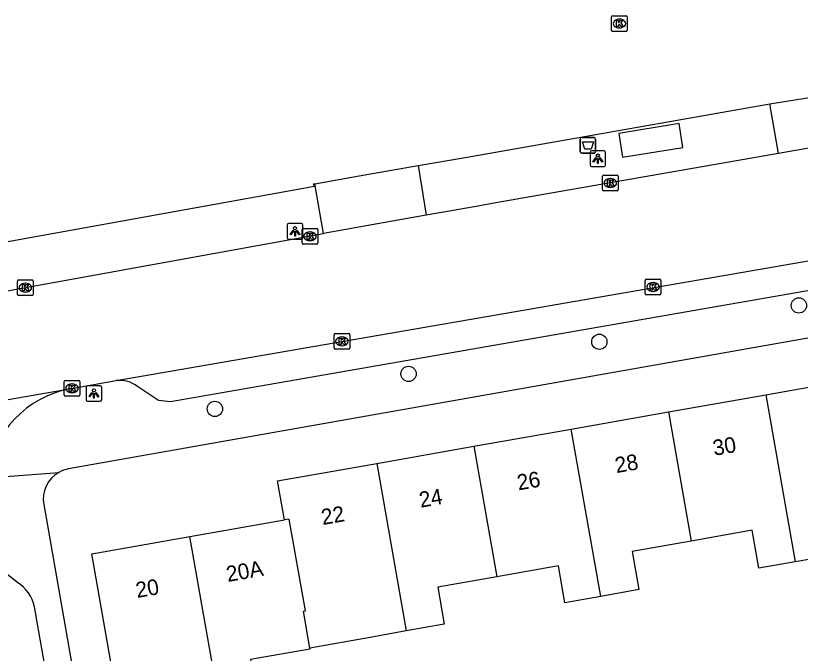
# Model space of a CAD drawing. Extents: x 162880 to 165536, y 384011 to 385179.
# Drawn here: x 164029.1 to 164079.3, y 384688.8 to 384729.6 of the extents above; entities that cross this region are included whole.
import ezdxf

# ---------------------------------------------------------------- set-up
doc = ezdxf.new("R2010")
doc.units = 0
for name, color, linetype in [('IMGEO_Afvalbak', 7, 'Continuous'), ('IMGEO_Boom', 7, 'Continuous'), ('IMGEO_Kolk', 7, 'Continuous'), ('IMGEO_Lichtpunt', 7, 'Continuous'), ('IMGEO_Pand', 7, 'Continuous'), ('IMGEO_Pand_nummerreeks', 7, 'Continuous'), ('IMGEO_Rijbaan_lokaal_gesloten', 7, 'Continuous'), ('IMGEO_Rijbaan_lokaal_open', 7, 'Continuous'), ('IMGEO_Voetpad_gesloten', 7, 'Continuous'), ('IMGEO_Voetpad_open', 7, 'Continuous')]:
    doc.layers.add(name, color=color, linetype=linetype)

msp = doc.modelspace()

# ---------------------------------------------------------------- linework, layer by layer
at = {"layer": 'IMGEO_Afvalbak'}
for p, q in [((164065.181, 384720.872), (164065.181, 384721.672)), ((164065.181, 384721.672), (164065.181, 384720.872)), ((164065.281, 384721.772), (164066.071, 384721.772)), ((164066.071, 384721.772), (164065.281, 384721.772)), ((164066.171, 384721.672), (164066.171, 384720.872)), ((164066.171, 384720.872), (164066.171, 384721.672)), ((164066.071, 384720.772), (164065.281, 384720.772)), ((164065.281, 384720.772), (164066.071, 384720.772))]:
    msp.add_line(p, q, dxfattribs=at)
msp.add_lwpolyline([(164065.324, 384721.486), (164066.028, 384721.486), (164065.879, 384721.016), (164065.473, 384721.016), (164065.324, 384721.486)], dxfattribs=at)
for centre, start, end in [((164065.281, 384721.672), 90, 180), ((164065.281, 384721.672), 90, 180), ((164066.071, 384721.672), 0, 90), ((164066.071, 384721.672), 360, 90), ((164065.281, 384720.872), 180, 270), ((164065.281, 384720.872), 180, 270), ((164066.071, 384720.872), 270, 0), ((164066.071, 384720.872), 270, 0)]:
    msp.add_arc(centre, 0.1, start, end, dxfattribs=at)
at = {"layer": 'IMGEO_Boom'}
for centre in [(164079.17, 384711.028), (164066.407, 384708.709), (164054.204, 384706.656), (164041.81, 384704.412)]:
    msp.add_circle(centre, 0.489, dxfattribs=at)
at = {"layer": 'IMGEO_Kolk'}
for p, q in [((164067.193, 384728.633), (164067.193, 384729.485)), ((164067.268, 384729.559), (164068.12, 384729.559)), ((164067.681, 384729.339), (164067.706, 384729.339)), ((164068.194, 384729.485), (164068.194, 384728.633)), ((164067.704, 384728.779), (164067.679, 384728.779)), ((164068.12, 384728.559), (164067.268, 384728.559)), ((164066.611, 384718.441), (164066.611, 384719.293)), ((164066.686, 384719.367), (164067.538, 384719.367)), ((164067.099, 384719.147), (164067.124, 384719.147)), ((164067.612, 384719.293), (164067.612, 384718.441)), ((164067.538, 384718.367), (164066.686, 384718.367)), ((164067.122, 384718.587), (164067.097, 384718.587)), ((164047.398, 384715.028), (164047.398, 384715.88)), ((164047.473, 384715.954), (164048.325, 384715.954)), ((164047.886, 384715.734), (164047.911, 384715.734)), ((164048.399, 384715.88), (164048.399, 384715.028)), ((164047.909, 384715.174), (164047.884, 384715.174)), ((164048.325, 384714.954), (164047.473, 384714.954)), ((164029.26, 384712.665), (164030.112, 384712.665)), ((164069.344, 384711.782), (164069.344, 384712.634)), ((164069.419, 384712.708), (164070.271, 384712.708)), ((164070.345, 384712.634), (164070.345, 384711.782)), ((164029.185, 384711.739), (164029.185, 384712.591)), ((164029.673, 384712.445), (164029.698, 384712.445)), ((164030.186, 384712.591), (164030.186, 384711.739)), ((164069.832, 384712.488), (164069.857, 384712.488)), ((164030.112, 384711.665), (164029.26, 384711.665)), ((164029.696, 384711.885), (164029.671, 384711.885)), ((164070.271, 384711.708), (164069.419, 384711.708)), ((164069.855, 384711.928), (164069.83, 384711.928)), ((164049.439, 384708.309), (164049.439, 384709.161)), ((164049.514, 384709.235), (164050.366, 384709.235)), ((164050.44, 384709.161), (164050.44, 384708.309)), ((164049.927, 384709.015), (164049.952, 384709.015)), ((164050.366, 384708.235), (164049.514, 384708.235)), ((164049.95, 384708.455), (164049.925, 384708.455)), ((164032.172, 384705.307), (164032.172, 384706.159)), ((164032.247, 384706.233), (164033.099, 384706.233)), ((164033.173, 384706.159), (164033.173, 384705.307)), ((164032.66, 384706.013), (164032.685, 384706.013)), ((164033.099, 384705.233), (164032.247, 384705.233)), ((164032.683, 384705.453), (164032.658, 384705.453))]:
    msp.add_line(p, q, dxfattribs=at)
for points in [[(164067.193, 384728.633), (164067.193, 384729.485)], [(164067.268, 384729.559), (164068.12, 384729.559)], [(164067.514, 384729.259), (164067.637, 384729.259), (164067.637, 384729.108), (164067.767, 384729.259), (164067.931, 384729.259), (164067.785, 384729.108), (164067.938, 384728.859), (164067.786, 384728.859), (164067.701, 384729.023), (164067.637, 384728.956), (164067.637, 384728.859), (164067.514, 384728.859), (164067.514, 384729.259)], [(164068.194, 384729.485), (164068.194, 384728.633)], [(164068.12, 384728.559), (164067.268, 384728.559)], [(164066.611, 384718.441), (164066.611, 384719.293)], [(164066.686, 384719.367), (164067.538, 384719.367)], [(164067.612, 384719.293), (164067.612, 384718.441)], [(164066.932, 384719.067), (164067.055, 384719.067), (164067.055, 384718.916), (164067.185, 384719.067), (164067.349, 384719.067), (164067.203, 384718.916), (164067.356, 384718.667), (164067.204, 384718.667), (164067.119, 384718.831), (164067.055, 384718.764), (164067.055, 384718.667), (164066.932, 384718.667), (164066.932, 384719.067)], [(164067.538, 384718.367), (164066.686, 384718.367)], [(164047.398, 384715.028), (164047.398, 384715.88)], [(164047.473, 384715.954), (164048.325, 384715.954)], [(164047.719, 384715.654), (164047.842, 384715.654), (164047.842, 384715.503), (164047.972, 384715.654), (164048.136, 384715.654), (164047.99, 384715.503), (164048.143, 384715.254), (164047.991, 384715.254), (164047.906, 384715.418), (164047.842, 384715.351), (164047.842, 384715.254), (164047.719, 384715.254), (164047.719, 384715.654)], [(164048.399, 384715.88), (164048.399, 384715.028)], [(164048.325, 384714.954), (164047.473, 384714.954)], [(164029.26, 384712.665), (164030.112, 384712.665)], [(164069.344, 384711.782), (164069.344, 384712.634)], [(164069.419, 384712.708), (164070.271, 384712.708)], [(164070.345, 384712.634), (164070.345, 384711.782)], [(164029.185, 384711.739), (164029.185, 384712.591)], [(164029.506, 384712.365), (164029.629, 384712.365), (164029.629, 384712.214), (164029.759, 384712.365), (164029.923, 384712.365), (164029.777, 384712.214), (164029.93, 384711.965), (164029.778, 384711.965), (164029.693, 384712.129), (164029.629, 384712.062), (164029.629, 384711.965), (164029.506, 384711.965), (164029.506, 384712.365)], [(164030.186, 384712.591), (164030.186, 384711.739)], [(164069.665, 384712.408), (164069.788, 384712.408), (164069.788, 384712.257), (164069.918, 384712.408), (164070.082, 384712.408), (164069.936, 384712.257), (164070.089, 384712.008), (164069.937, 384712.008), (164069.852, 384712.172), (164069.788, 384712.105), (164069.788, 384712.008), (164069.665, 384712.008), (164069.665, 384712.408)], [(164030.112, 384711.665), (164029.26, 384711.665)], [(164070.271, 384711.708), (164069.419, 384711.708)], [(164049.439, 384708.309), (164049.439, 384709.161)], [(164049.514, 384709.235), (164050.366, 384709.235)], [(164050.44, 384709.161), (164050.44, 384708.309)], [(164049.76, 384708.935), (164049.883, 384708.935), (164049.883, 384708.784), (164050.013, 384708.935), (164050.177, 384708.935), (164050.031, 384708.784), (164050.184, 384708.535), (164050.032, 384708.535), (164049.947, 384708.699), (164049.883, 384708.632), (164049.883, 384708.535), (164049.76, 384708.535), (164049.76, 384708.935)], [(164050.366, 384708.235), (164049.514, 384708.235)], [(164032.172, 384705.307), (164032.172, 384706.159)], [(164032.247, 384706.233), (164033.099, 384706.233)], [(164033.173, 384706.159), (164033.173, 384705.307)], [(164032.493, 384705.933), (164032.616, 384705.933), (164032.616, 384705.782), (164032.746, 384705.933), (164032.91, 384705.933), (164032.764, 384705.782), (164032.917, 384705.533), (164032.765, 384705.533), (164032.68, 384705.697), (164032.616, 384705.63), (164032.616, 384705.533), (164032.493, 384705.533), (164032.493, 384705.933)], [(164033.099, 384705.233), (164032.247, 384705.233)]]:
    msp.add_lwpolyline(points, dxfattribs=at)
for centre, start, end in [((164067.27, 384729.483), 91.552, 178.448), ((164067.27, 384729.483), 91.552, 178.448), ((164068.118, 384729.483), 1.552, 88.448), ((164068.118, 384729.483), 1.552, 88.448), ((164067.27, 384728.635), 181.552, 268.448), ((164067.27, 384728.635), 181.552, 268.448), ((164068.118, 384728.635), 271.552, 358.448), ((164068.118, 384728.635), 271.552, 358.448), ((164066.688, 384719.291), 91.552, 178.448), ((164066.688, 384719.291), 91.552, 178.448), ((164067.536, 384719.291), 1.552, 88.448), ((164067.536, 384719.291), 1.552, 88.448), ((164066.688, 384718.443), 181.552, 268.448), ((164066.688, 384718.443), 181.552, 268.448), ((164067.536, 384718.443), 271.552, 358.448), ((164067.536, 384718.443), 271.552, 358.448), ((164047.475, 384715.878), 91.552, 178.448), ((164047.475, 384715.878), 91.552, 178.448), ((164048.323, 384715.878), 1.552, 88.448), ((164048.323, 384715.878), 1.552, 88.448), ((164047.475, 384715.03), 181.552, 268.448), ((164047.475, 384715.03), 181.552, 268.448), ((164048.323, 384715.03), 271.552, 358.448), ((164048.323, 384715.03), 271.552, 358.448), ((164029.262, 384712.589), 91.552, 178.448), ((164029.262, 384712.589), 91.552, 178.448), ((164030.11, 384712.589), 1.552, 88.448), ((164030.11, 384712.589), 1.552, 88.448), ((164069.421, 384712.632), 91.552, 178.448), ((164069.421, 384712.632), 91.552, 178.448), ((164070.269, 384712.632), 1.552, 88.448), ((164070.269, 384712.632), 1.552, 88.448), ((164029.262, 384711.741), 181.552, 268.448), ((164029.262, 384711.741), 181.552, 268.448), ((164030.11, 384711.741), 271.552, 358.448), ((164030.11, 384711.741), 271.552, 358.448), ((164069.421, 384711.784), 181.552, 268.448), ((164069.421, 384711.784), 181.552, 268.448), ((164070.269, 384711.784), 271.552, 358.448), ((164070.269, 384711.784), 271.552, 358.448), ((164049.516, 384709.159), 91.552, 178.448), ((164049.516, 384709.159), 91.552, 178.448), ((164050.364, 384709.159), 1.552, 88.448), ((164050.364, 384709.159), 1.552, 88.448), ((164049.516, 384708.311), 181.552, 268.448), ((164049.516, 384708.311), 181.552, 268.448), ((164050.364, 384708.311), 271.552, 358.448), ((164050.364, 384708.311), 271.552, 358.448), ((164032.249, 384706.157), 91.552, 178.448), ((164032.249, 384706.157), 91.552, 178.448), ((164033.097, 384706.157), 1.552, 88.448), ((164033.097, 384706.157), 1.552, 88.448), ((164032.249, 384705.309), 181.552, 268.448), ((164032.249, 384705.309), 181.552, 268.448), ((164033.097, 384705.309), 271.552, 358.448), ((164033.097, 384705.309), 271.552, 358.448)]:
    msp.add_arc(centre, 0.0765, start, end, dxfattribs=at)
for centre, major_axis, ratio, start_param, end_param in [((164067.68, 384729.059), (-0.387, 0.002), 0.722429, 4.712389, 7.853982), ((164067.705, 384729.059), (-0.39, 0.002), 0.717154, 1.570796, 4.712389), ((164067.098, 384718.867), (-0.387, 0.002), 0.722429, 4.712389, 7.853982), ((164067.123, 384718.867), (-0.39, 0.002), 0.717154, 1.570796, 4.712389), ((164047.885, 384715.454), (-0.387, 0.002), 0.722429, 4.712389, 7.853982), ((164047.91, 384715.454), (-0.39, 0.002), 0.717154, 1.570796, 4.712389), ((164029.672, 384712.165), (-0.387, 0.002), 0.722429, 4.712389, 7.853982), ((164029.697, 384712.165), (-0.39, 0.002), 0.717154, 1.570796, 4.712389), ((164069.831, 384712.208), (-0.387, 0.002), 0.722429, 4.712389, 7.853982), ((164069.856, 384712.208), (-0.39, 0.002), 0.717154, 1.570796, 4.712389), ((164049.926, 384708.735), (-0.387, 0.002), 0.722429, 4.712389, 7.853982), ((164049.951, 384708.735), (-0.39, 0.002), 0.717154, 1.570796, 4.712389), ((164032.659, 384705.733), (-0.387, 0.002), 0.722429, 4.712389, 7.853982), ((164032.684, 384705.733), (-0.39, 0.002), 0.717154, 1.570796, 4.712389)]:
    msp.add_ellipse(centre, major_axis=major_axis, ratio=ratio, start_param=start_param, end_param=end_param, dxfattribs=at)
at = {"layer": 'IMGEO_Lichtpunt'}
for p, q in [((164065.814, 384720.82), (164065.814, 384720.013)), ((164065.814, 384720.82), (164065.814, 384720.013)), ((164066.716, 384720.915), (164065.908, 384720.915)), ((164066.716, 384720.915), (164065.908, 384720.915)), ((164066.81, 384720.013), (164066.81, 384720.82)), ((164066.81, 384720.013), (164066.81, 384720.82)), ((164065.908, 384719.919), (164066.716, 384719.919)), ((164065.908, 384719.919), (164066.716, 384719.919)), ((164046.441, 384716.172), (164046.441, 384715.365)), ((164046.441, 384716.172), (164046.441, 384715.365)), ((164047.343, 384716.267), (164046.535, 384716.267)), ((164047.343, 384716.267), (164046.535, 384716.267)), ((164047.437, 384715.365), (164047.437, 384716.172)), ((164047.437, 384715.365), (164047.437, 384716.172)), ((164046.535, 384715.271), (164047.343, 384715.271)), ((164046.535, 384715.271), (164047.343, 384715.271)), ((164033.575, 384705.802), (164033.575, 384704.995)), ((164033.575, 384705.802), (164033.575, 384704.995)), ((164034.477, 384705.897), (164033.669, 384705.897)), ((164034.477, 384705.897), (164033.669, 384705.897)), ((164034.571, 384704.995), (164034.571, 384705.802)), ((164034.571, 384704.995), (164034.571, 384705.802)), ((164033.669, 384704.901), (164034.477, 384704.901)), ((164033.669, 384704.901), (164034.477, 384704.901))]:
    msp.add_line(p, q, dxfattribs=at)
for points in [[(164066.188, 384720.484), (164066.227, 384720.456), (164066.039, 384720.194), (164066.001, 384720.221), (164066.188, 384720.484)], [(164066.29, 384720.436), (164066.337, 384720.436), (164066.337, 384720.114), (164066.29, 384720.114), (164066.29, 384720.436)], [(164066.4, 384720.456), (164066.438, 384720.483), (164066.625, 384720.221), (164066.586, 384720.193), (164066.4, 384720.456)], [(164046.815, 384715.836), (164046.854, 384715.808), (164046.666, 384715.546), (164046.628, 384715.573), (164046.815, 384715.836)], [(164046.917, 384715.788), (164046.964, 384715.788), (164046.964, 384715.466), (164046.917, 384715.466), (164046.917, 384715.788)], [(164047.027, 384715.808), (164047.065, 384715.835), (164047.252, 384715.573), (164047.213, 384715.545), (164047.027, 384715.808)], [(164033.949, 384705.466), (164033.988, 384705.438), (164033.8, 384705.176), (164033.762, 384705.203), (164033.949, 384705.466)], [(164034.051, 384705.418), (164034.098, 384705.418), (164034.098, 384705.096), (164034.051, 384705.096), (164034.051, 384705.418)], [(164034.161, 384705.438), (164034.199, 384705.465), (164034.386, 384705.203), (164034.347, 384705.175), (164034.161, 384705.438)]]:
    msp.add_lwpolyline(points, dxfattribs=at)
for centre in [(164066.313, 384720.618), (164046.94, 384715.97), (164034.074, 384705.6)]:
    msp.add_circle(centre, 0.0994, dxfattribs=at)
for centre, start, end in [((164065.908, 384720.82), 90, 180), ((164065.908, 384720.82), 90, 180), ((164066.716, 384720.82), 0, 90), ((164066.716, 384720.82), 0, 90), ((164065.908, 384720.013), 180, 270), ((164065.908, 384720.013), 180, 270), ((164066.716, 384720.013), 270, 0), ((164066.716, 384720.013), 270, 360), ((164046.535, 384716.172), 90, 180), ((164046.535, 384716.172), 90, 180), ((164047.343, 384716.172), 0, 90), ((164047.343, 384716.172), 0, 90), ((164046.535, 384715.365), 180, 270), ((164046.535, 384715.365), 180, 270), ((164047.343, 384715.365), 270, 0), ((164047.343, 384715.365), 270, 360), ((164033.669, 384705.802), 90, 180), ((164033.669, 384705.802), 90, 180), ((164034.477, 384705.802), 0, 90), ((164034.477, 384705.802), 0, 90), ((164033.669, 384704.995), 180, 270), ((164033.669, 384704.995), 180, 270), ((164034.477, 384704.995), 270, 0), ((164034.477, 384704.995), 270, 360)]:
    msp.add_arc(centre, 0.0946, start, end, dxfattribs=at)
at = {"layer": 'IMGEO_Pand'}
for points in [[(164077.05, 384705.324), (164083.39, 384706.444), (164084.845, 384698.206), (164080.859, 384697.502), (164081.292, 384695.05), (164078.937, 384694.634)], [(164070.828, 384704.224), (164077.05, 384705.324)], [(164077.05, 384705.324), (164078.937, 384694.634)], [(164064.608, 384703.125), (164070.828, 384704.224)], [(164070.828, 384704.224), (164072.286, 384695.965)], [(164058.387, 384702.026), (164064.608, 384703.125)], [(164066.497, 384692.425), (164064.608, 384703.125)], [(164052.165, 384700.927), (164058.387, 384702.026)], [(164058.387, 384702.026), (164059.86, 384693.68)], [(164046.265, 384697.323), (164045.826, 384699.807), (164052.165, 384700.927)], [(164052.165, 384700.927), (164054.055, 384690.212)], [(164040.22, 384696.249), (164046.265, 384697.323)], [(164047.886, 384689.123), (164047.471, 384691.473), (164047.617, 384691.499), (164046.57, 384697.369), (164046.265, 384697.323)], [(164078.937, 384694.634), (164076.609, 384694.223), (164076.179, 384696.653), (164072.286, 384695.965)], [(164042.115, 384685.509), (164039.737, 384685.088), (164039.296, 384687.585), (164035.397, 384686.896), (164033.941, 384695.139), (164040.22, 384696.249)], [(164042.115, 384685.509), (164040.22, 384696.249)], [(164072.286, 384695.965), (164068.503, 384695.297), (164068.934, 384692.856), (164066.497, 384692.425)], [(164066.497, 384692.425), (164064.202, 384692.02), (164063.786, 384694.374), (164059.86, 384693.68)], [(164059.86, 384693.68), (164056.065, 384693.01), (164056.483, 384690.641), (164054.055, 384690.212)], [(164054.055, 384690.212), (164051.746, 384689.804), (164047.886, 384689.123)], [(164047.886, 384689.123), (164047.897, 384689.058), (164044.093, 384688.386), (164044.526, 384685.935), (164042.115, 384685.509)]]:
    msp.add_lwpolyline(points, dxfattribs=at)
at = {"layer": 'IMGEO_Rijbaan_lokaal_gesloten'}
for points in [[(164086.346, 384722.231), (164077.866, 384720.748)], [(164077.866, 384720.748), (164059.782, 384717.585), (164058.518, 384717.364), (164055.331, 384716.799)], [(164055.331, 384716.799), (164051.621, 384716.141), (164048.762, 384715.624)], [(163991.189, 384705.522), (164000, 384707.088), (164024.385, 384711.216), (164048.762, 384715.624)], [(164035.501, 384706.224), (164061.537, 384710.734), (164083.217, 384714.49)], [(164032.633, 384705.727), (164035.501, 384706.224)], [(164015.802, 384702.806), (164032.633, 384705.727)]]:
    msp.add_lwpolyline(points, dxfattribs=at)
at = {"layer": 'IMGEO_Rijbaan_lokaal_open'}
msp.add_arc((164033.794, 384699.25), 6.58, 100.1595, 173.3919, dxfattribs=at)
at = {"layer": 'IMGEO_Voetpad_gesloten'}
msp.add_lwpolyline([(164071.51, 384722.657), (164067.646, 384722.034), (164067.892, 384720.509), (164071.756, 384721.132), (164071.51, 384722.657)], dxfattribs=at)
at = {"layer": 'IMGEO_Voetpad_open'}
for points in [[(164077.317, 384723.921), (164085.816, 384725.283)], [(164054.811, 384719.97), (164057.941, 384720.519), (164077.317, 384723.921)], [(164077.866, 384720.748), (164077.317, 384723.921)], [(164048.199, 384718.811), (164051.04, 384719.309), (164054.811, 384719.97)], [(164054.811, 384719.97), (164055.331, 384716.799)], [(163991.5, 384707.688), (164000, 384709.209), (164024.805, 384713.649), (164024.638, 384714.407), (164048.177, 384718.648), (164048.126, 384718.798), (164048.199, 384718.811)], [(164048.762, 384715.624), (164048.199, 384718.811)], [(164080.475, 384712.09), (164038.981, 384704.861), (164038.196, 384704.954), (164036.856, 384705.846)], [(164083.36, 384709.573), (164032.452, 384700.578)], [(164027.257, 384700.007), (164031.838, 384700.357)], [(164030.862, 384698.294), (164034.502, 384677.587)], [(164029.191, 384693.305), (164027.998, 384694.221)], [(164031.904, 384682.522), (164030.275, 384691.758)]]:
    msp.add_lwpolyline(points, dxfattribs=at)
for centre, radius, start, end in [((164035.723, 384704.402), 1.836, 51.8809, 96.9444), ((164032.807, 384698.628), 1.982, 100.3202, 119.2709), ((164032.808, 384698.636), 1.976, 119.3978, 189.9648), ((164027.932, 384691.269), 2.394, 11.7818, 58.2569)]:
    msp.add_arc(centre, radius, start, end, dxfattribs=at)

# ---------------------------------------------------------------- texts
at = {"layer": 'IMGEO_Pand_nummerreeks'}
for s, rotation, p in [('30', 10.0199, (164073.759, 384701.411)), ('28', 10.0199, (164067.498, 384700.305)), ('26', 10.0199, (164061.234, 384699.199)), ('24', 10.0199, (164054.974, 384698.092)), ('22', 10.021, (164048.71, 384696.986)), ('20A', 10.0268, (164042.631, 384693.343)), ('20', 10.0163, (164036.84, 384692.32))]:
    msp.add_text(s, height=1, rotation=rotation, dxfattribs=at).set_placement(p)

doc.saveas('drawing.dxf')
